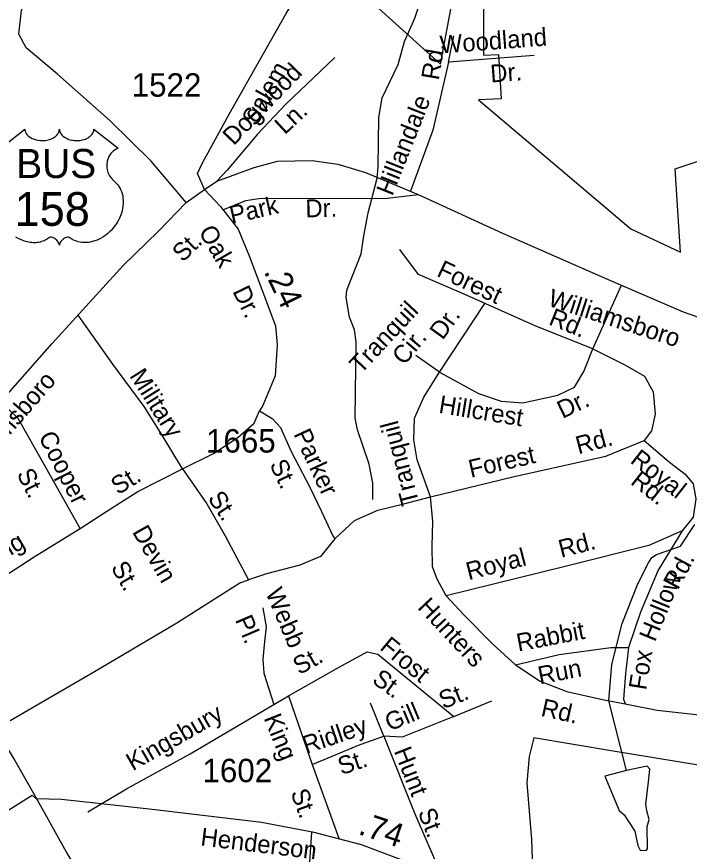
# Model space of a CAD drawing. Extents: x 2056842 to 2160602, y 826753 to 1016856.
# Drawn here: x 2122789 to 2126376, y 931211 to 935663 of the extents above; entities that cross this region are included whole.
import ezdxf

# ---------------------------------------------------------------- set-up
doc = ezdxf.new("R2010")
doc.units = 0
for name, color, linetype in [('Exist Boundary Political City Limit New', 7, 'Continuous'), ('Exist Hydrographic Misc Water Feature', 7, 'Continuous'), ('Exist Road Non-System Type 51', 7, 'Continuous'), ('Exist Road Non-System Type 51 Label', 7, 'Continuous'), ('Exist Road Primary US Attributed', 7, 'Continuous'), ('Exist Road Primary US Label', 7, 'Continuous'), ('Exist Road Primary US Shield CELL', 7, 'Continuous'), ('Exist Road Primary US Shield Number Label', 7, 'Continuous'), ('Exist Road Secondary Mileage Hundredths English Label', 7, 'Continuous'), ('Exist Road Secondary Type 51 Attributed', 7, 'Continuous'), ('Exist Road Secondary Type 51 Label', 7, 'Continuous'), ('Exist Road Secondary Type 51 Number Label', 7, 'Continuous'), ('Map Preparation Boundary City Limit Buffer Line', 7, 'Continuous')]:
    doc.layers.add(name, color=color, linetype=linetype)

msp = doc.modelspace()

# ---------------------------------------------------------------- linework, layer by layer
at = {"layer": 'Exist Boundary Political City Limit New'}
for points in [[(2124445.2, 935957.4), (2125049.8, 935410.1), (2125105.2, 935702.9)], [(2125278, 935716.9), (2125279, 935457.4), (2125358.8, 935461.4), (2125372.8, 935223.9), (2125252.8, 935218.9), (2126063.8, 934530.8), (2126329.5, 934407.4), (2126300.2, 934850.7), (2126598.2, 934949.9), (2126879, 934969), (2127069, 935178.9), (2126965, 934633.1), (2127436.2, 934489.5), (2127421, 934394.9)], [(2127945, 931198.6), (2127854.5, 931215.8), (2127361.5, 931252), (2127204, 931309.5), (2127165.8, 931390), (2126981.5, 931623.9), (2126498.2, 931685.2), (2126425.2, 931669.9), (2125969.8, 931745.8), (2125547.8, 931816.8), (2125522.5, 931715.8), (2125509.8, 931576.8), (2125535, 931273.5), (2125541.5, 931065)]]:
    msp.add_lwpolyline(points, dxfattribs=at)
at = {"layer": 'Exist Hydrographic Misc Water Feature'}
for points in [[(2124688.2, 933087.4), (2124687.6, 933175.4), (2124669.1, 933275.3), (2124606.4, 933458.9), (2124594.1, 933520.9), (2124600.4, 933928.9), (2124590.2, 933992.9), (2124563.9, 934060.7), (2124545.5, 934164.6), (2124549.1, 934204.7), (2124626.5, 934396.9), (2124640, 934493), (2124663.4, 934617), (2124710.7, 934801.3), (2124716.1, 934861.3), (2124721.2, 935125.3), (2124738.6, 935229.3), (2124823.9, 935407.7), (2124857.3, 935529.8), (2124912.9, 935654), (2124950.2, 935770.3), (2124978.1, 935806.3), (2125035.9, 935856.6)], [(2126042.1, 931641.5), (2125946.6, 932013), (2125963.6, 932207.1), (2126018.5, 932425.2), (2126101.8, 932637.7), (2126159.4, 932749.8), (2126177.1, 932777.9), (2126201, 932794), (2126328.8, 932838.6), (2126406.3, 932954.9)], [(2126042.1, 931641.5), (2125926.5, 931611), (2126003.2, 931429.3), (2126029.2, 931405.4)], [(2126149.2, 931426), (2126144.9, 931461.9), (2126158.4, 931582), (2126166.2, 931650), (2126152, 931665.9), (2126042.1, 931641.5)], [(2126029.2, 931405.4), (2126085.6, 931317.7), (2126101.8, 931241.8), (2126113.9, 931217.9), (2126145.9, 931216), (2126153.9, 931224), (2126151.4, 931344), (2126161.5, 931380.1), (2126149.2, 931426)]]:
    msp.add_lwpolyline(points, dxfattribs=at)
at = {"layer": 'Exist Road Non-System Type 51'}
for p, q in [((2125862.7, 933891.9), (2126014.2, 934229.8)), ((2125043.8, 933766.1), (2124918.1, 933856)), ((2124238.4, 932040.1), (2124364.1, 931673.5)), ((2124747.5, 931825.3), (2124676.6, 932000.6)), ((2125121.1, 931929.6), (2125324, 932014)), ((2124364.1, 931673.5), (2124508.9, 931276.3))]:
    msp.add_line(p, q, dxfattribs=at)
for points in [[(2123693.4, 934671.8), (2123506.6, 934891.6), (2123286.5, 935108.2), (2123007.2, 935356.4), (2122839.6, 935496.1), (2122801.1, 935569.5), (2122815.1, 935695.3), (2122895.4, 935863.1), (2123073.5, 936048.3), (2123304, 936295.7), (2123402.1, 936403.2)], [(2125549.5, 935455.6), (2125092, 935420.7), (2125119.9, 935560.4)], [(2124485.1, 935445.1), (2124223.1, 935193.5), (2124073, 935036.3), (2123912.3, 934844.1), (2123855.9, 934785.9)], [(2125092, 935420.7), (2125008.2, 935057.2), (2124889.8, 934732.4)], [(2123888.7, 934632.8), (2124011.6, 934681.9), (2124081, 934693.1), (2124765.3, 934694.4), (2124929.8, 934714.1)], [(2125862.7, 933891.9), (2125558.3, 934011.4), (2125174.9, 934183), (2124932.5, 934287.3), (2124832.8, 934421.1)], [(2125043.8, 933766.1), (2125285.5, 934133.5)], [(2123672.8, 933251.3), (2123564.1, 933430.1), (2123468.9, 933582.8), (2123301.9, 933809.3), (2123116.3, 934071.4)], [(2125043.8, 933766.1), (2125252.1, 933652.9), (2125372.5, 933611.6), (2125489.2, 933602.6), (2125675.9, 933643.9), (2125763.9, 933687.1), (2125814.2, 933769.7), (2125862.7, 933891.9)], [(2125862.7, 933891.9), (2126033.3, 933805.7), (2126137.5, 933744.6), (2126184.1, 933661.9), (2126194.9, 933543.3), (2126175.2, 933453.4), (2126135.7, 933401.3)], [(2124995.3, 933101.2), (2124924.4, 933299.8), (2124906.5, 933405.8), (2124910, 933520.8), (2124960.3, 933634), (2125043.8, 933766.1)], [(2123126.9, 932933.2), (2122990.4, 933175.8), (2122797.3, 933519.9), (2122699.3, 933612.1)], [(2123672.8, 933251.3), (2123838.9, 933333), (2123968.2, 933417.5), (2124056.2, 933494.8), (2124083.5, 933560.8)], [(2124083.5, 933560.8), (2124151.3, 933519.9), (2124196.2, 933471.4), (2124253.7, 933343.8), (2124352.5, 933153.3), (2124415.3, 933024), (2124475.5, 932893.7), (2124486.2, 932877.5), (2124409, 932784.1), (2124299.5, 932737.3), (2124121.7, 932690.6), (2124025.6, 932659.2)], [(2124995.3, 933101.2), (2125442.5, 933210.8), (2125930.9, 933318.7), (2126135.7, 933401.3)], [(2126135.7, 933401.3), (2126271.2, 933287.2), (2126353.8, 933222.5), (2126396.9, 933170.4), (2126411.3, 933091.3), (2126396.9, 932992.5), (2126337.7, 932920.6)], [(2123126.9, 932933.2), (2123270.5, 933024.9), (2123435.7, 933130.9), (2123672.8, 933251.3)], [(2123672.8, 933251.3), (2123803, 933063.5), (2123901.7, 932892.8), (2124025.6, 932659.2)], [(2124486.2, 932877.5), (2124591.3, 932975.4), (2124715.2, 933031.1), (2124853.5, 933063.5), (2124995.3, 933101.2)], [(2125078.9, 932573.8), (2125032.2, 932661.9), (2125007, 932728.3), (2125005.2, 932838), (2125007.9, 932970), (2124995.3, 933101.2)], [(2122361.9, 932449.8), (2122535.1, 932558.5), (2122887.1, 932785), (2123126.9, 932933.2)], [(2126337.7, 932920.6), (2126160.8, 932842.5), (2125713.7, 932729.2), (2125078.9, 932573.8)], [(2126337.7, 932920.6), (2126210.2, 932710.4), (2126116.8, 932485.8), (2126052.2, 932298.9)], [(2122753.3, 931908.9), (2123203.2, 932170.4), (2123643.1, 932429.1), (2123979.8, 932642.1), (2124025.6, 932659.2)], [(2125078.9, 932573.8), (2125173.1, 932472.3), (2125329.4, 932314.1), (2125449.7, 932206.3)], [(2124102.1, 932510.1), (2124119.5, 932407.7), (2124110.8, 932329.3), (2124102.1, 932235.6), (2124106.4, 932161.6), (2124160.5, 931994)], [(2125449.7, 932206.3), (2125683.1, 932260.2), (2125957.9, 932298), (2126052.2, 932298.9)], [(2126052.2, 932298.9), (2126036.9, 932159.6), (2126026.1, 932023), (2126035.1, 931997.9)], [(2124238.4, 932040.1), (2124505.1, 932191.9), (2124657.7, 932274.6), (2124715.2, 932262), (2125121.1, 931929.6)], [(2125449.7, 932206.3), (2125580.8, 932118.3), (2125722.6, 932062.6), (2125913, 932021.2), (2126035.1, 931997.9)], [(2123169.1, 931421), (2123373.8, 931545), (2123715, 931730.1), (2124238.4, 932040.1)], [(2126035.1, 931997.9), (2126204.8, 931964.6), (2126508.3, 931930.5)], [(2125121.1, 931929.6), (2124844.5, 931820), (2124747.5, 931825.3)], [(2122670.7, 931869.4), (2122778.5, 931695.1), (2122897.2, 931488.6), (2123061.3, 931193), (2123267.9, 930853.3), (2123502.3, 930458.7)], [(2124364.1, 931673.5), (2124620.9, 931781.3), (2124747.5, 931825.3)], [(2124747.5, 931825.3), (2124911.8, 931411.1), (2125053.4, 931086.5), (2125039.9, 931067.2), (2125057, 930733.7), (2125090.2, 930155.8), (2125106.4, 929931.1)], [(2124361.5, 931313.9), (2124338.5, 930964.7), (2124322.3, 930806.5)]]:
    msp.add_lwpolyline(points, dxfattribs=at)
at = {"layer": 'Exist Road Primary US Attributed'}
for points in [[(2123789.9, 934740.6), (2123855.9, 934785.9), (2124055.3, 934857.8), (2124179.2, 934892), (2124365, 934896.4), (2124501.5, 934876.7), (2124648.8, 934831.8), (2124929.8, 934714.1), (2125380.5, 934507.4), (2125930.9, 934265.7), (2126344, 934087.8), (2126788.4, 933934.1), (2127165.5, 933838.9), (2128172.1, 933674.5), (2128580.3, 933587.9), (2129561.1, 933407.6), (2130072.9, 933303.4), (2130666.9, 933185.5), (2130916.4, 933147.4), (2131125.7, 933147.4), (2131307, 933160.9), (2131421.5, 933175.7), (2131577.8, 933213.5), (2131706.5, 933250.4)], [(2121235.3, 932663.6), (2121295.2, 932701.4), (2121541.2, 932836.2), (2121919.2, 933038.3), (2122109.5, 933149.7), (2122343, 933302.5), (2122499.2, 933417.5), (2122753.3, 933664.6), (2122977.8, 933919.8), (2123357.6, 934335.8), (2123544.4, 934519.1), (2123693.4, 934671.8), (2123789.9, 934740.6)]]:
    msp.add_lwpolyline(points, dxfattribs=at)
at = {"layer": 'Exist Road Primary US Shield CELL'}
msp.add_lwpolyline([(2122704.2, 934960.7), (2122832.8, 935063.1), (2122833.1, 935057.8), (2122834.4, 935051.5), (2122835.4, 935048.2), (2122838.4, 935042), (2122843.2, 935034.6), (2122850, 935027.4), (2122857.7, 935021.1), (2122862.9, 935017.8), (2122871.6, 935013), (2122881.6, 935008.9), (2122892.7, 935005.7), (2122904, 935003.4), (2122916.4, 935002), (2122928.6, 935001.8), (2122941.8, 935002.8), (2122956.4, 935005.6), (2122963.1, 935007.3), (2122970.7, 935009.9), (2122977.6, 935012.8), (2122985.3, 935016.9), (2122991.5, 935020.9), (2122996.3, 935024.4), (2123003.1, 935030.9), (2123008.6, 935037.7), (2123010.8, 935041.5), (2123012.8, 935045.1), (2123015.5, 935052.9), (2123016.3, 935056.3), (2123016.8, 935063.4), (2123017.3, 935057.4), (2123017.9, 935053.7), (2123018.9, 935050), (2123020.4, 935046.2), (2123023.1, 935040.7), (2123026.1, 935036.1), (2123031.9, 935029.4), (2123035.4, 935026), (2123038.7, 935023.4), (2123047.4, 935017.4), (2123057.7, 935012.2), (2123062.7, 935010), (2123067.8, 935008.2), (2123074.4, 935006.2), (2123081.1, 935004.6), (2123087.8, 935003.5), (2123094.6, 935002.5), (2123101.6, 935001.9), (2123107.3, 935001.8), (2123114.3, 935001.9), (2123120.8, 935002.2), (2123127.4, 935003), (2123134.7, 935004.2), (2123140.5, 935005.5), (2123148.3, 935007.6), (2123155.3, 935010.1), (2123161.4, 935012.7), (2123169.4, 935016.9), (2123175.8, 935020.9), (2123180.5, 935024.7), (2123186.2, 935029.9), (2123191.5, 935036.1), (2123194.6, 935040.5), (2123196.8, 935045.2), (2123198.9, 935050), (2123200.1, 935055.2), (2123200.7, 935059.7), (2123200.8, 935063.5), (2123329.4, 934961.1), (2123326.4, 934959.9), (2123319.4, 934956.5), (2123313.9, 934953.2), (2123305, 934947), (2123301.2, 934943.6), (2123297.4, 934940), (2123293.9, 934936.2), (2123290.9, 934932.6), (2123287.1, 934927.5), (2123283.8, 934922.3), (2123280.5, 934916.6), (2123278.1, 934911.7), (2123274.2, 934901.3), (2123272.3, 934894.8), (2123271.1, 934889.3), (2123269.6, 934877.8), (2123269.2, 934872.3), (2123269.2, 934866.9), (2123269.5, 934861.2), (2123270, 934855.7), (2123271, 934850), (2123271.9, 934845), (2123273.5, 934838.9), (2123275.8, 934831.7), (2123278.6, 934824.8), (2123284.5, 934813.6), (2123292, 934802.3), (2123297.4, 934795.9), (2123302.7, 934790.4), (2123310.7, 934783.7), (2123315, 934779.9), (2123319.9, 934775), (2123328, 934765.6), (2123331.2, 934761.2), (2123334.5, 934756.3), (2123337.6, 934751.2), (2123340.6, 934745.7), (2123343, 934740.9), (2123347.5, 934729.9), (2123350.9, 934719.2), (2123352.4, 934713.6), (2123354.8, 934701), (2123355.7, 934694.7), (2123356.7, 934682.4), (2123356.7, 934667.5), (2123355.6, 934653.4), (2123352.9, 934636.9), (2123350.7, 934627), (2123347.3, 934615.5), (2123344.1, 934605.6), (2123338.2, 934590.9), (2123333, 934580.3), (2123326.2, 934567.8), (2123321.6, 934560.3), (2123316.2, 934552.3), (2123309.4, 934543), (2123301.5, 934533.1), (2123292, 934522.7), (2123284.4, 934515), (2123274.3, 934506.1), (2123268.3, 934501), (2123259.6, 934494.5), (2123247.8, 934486.6), (2123236.1, 934479.8), (2123226.1, 934474.7), (2123217.3, 934470.9), (2123205.9, 934466.6), (2123186.9, 934461.4), (2123180, 934459.9), (2123171.8, 934458.7), (2123164.1, 934458), (2123156.7, 934457.5), (2123146.7, 934457.5), (2123136.7, 934458.3), (2123127.3, 934459.6), (2123117.5, 934461.7), (2123107.3, 934464.7), (2123097.9, 934468.4), (2123088.5, 934473), (2123072.6, 934483), (2123068, 934485.5), (2123065.4, 934486.1), (2123059.3, 934486.4), (2123053.5, 934485.2), (2123047.6, 934482.9), (2123044, 934481), (2123039.3, 934477.9), (2123035.6, 934475), (2123031.2, 934470.8), (2123028.2, 934467.3), (2123025.9, 934464.6), (2123021.4, 934457.5), (2123019.8, 934454.2), (2123018.1, 934449.8), (2123016.7, 934443.4), (2123014.6, 934451.5), (2123012.3, 934456.8), (2123009.5, 934461.4), (2123006.7, 934465.4), (2123002.2, 934470.6), (2122998.2, 934474.4), (2122993.3, 934478.4), (2122988.2, 934481.5), (2122984, 934483.6), (2122980.2, 934485.1), (2122975.6, 934486.2), (2122971.8, 934486.5), (2122968.7, 934486.4), (2122964.4, 934485.5), (2122958.6, 934481.3), (2122953.1, 934477.5), (2122947.1, 934473.8), (2122939.9, 934470), (2122934.7, 934467.5), (2122928.5, 934465.1), (2122921.2, 934462.7), (2122913.3, 934460.6), (2122905.2, 934459), (2122898, 934457.9), (2122890.3, 934457.2), (2122883.4, 934457), (2122876.2, 934457), (2122869.5, 934457.6), (2122861.6, 934458.3), (2122851.9, 934459.7), (2122843.9, 934461.5), (2122835.4, 934463.8), (2122826.6, 934466.5), (2122817.3, 934470.1), (2122805.6, 934475.2), (2122797.5, 934479.4), (2122784.6, 934486.8)], dxfattribs=at)
at = {"layer": 'Exist Road Secondary Type 51 Attributed'}
for points in [[(2123789.9, 934740.6), (2123754, 934826.8), (2123777.4, 934878.9), (2123921.9, 935142.2), (2124226.3, 935680.4), (2124449.9, 936046.1), (2124786.8, 936619.8), (2124879.7, 936777.5), (2125139.8, 937116.7)], [(2123789.9, 934740.6), (2123875.2, 934649.8), (2123970.4, 934529.4), (2124029.7, 934387.4), (2124168.8, 934014.6), (2124177.8, 933912.1), (2124167.1, 933746.8), (2124101.5, 933589.6), (2124083.5, 933560.8)], [(2122166.9, 931067.2), (2122224.9, 931103.3), (2122330, 931170.9), (2122871.4, 931510.6)], [(2127706.8, 929698.3), (2127620.6, 929784.5), (2127568, 929827), (2127487.9, 929881), (2126856.7, 930208.9), (2126488.5, 930401.2), (2125699.3, 930822.6), (2125458.7, 930941.2), (2125139, 931054.4), (2124628.1, 931245.8), (2124374.9, 931310.5), (2124094.8, 931364.4), (2123512, 931433.6), (2123207.5, 931467.9), (2123028.4, 931487), (2122892.5, 931490.1), (2122871.4, 931510.6)]]:
    msp.add_lwpolyline(points, dxfattribs=at)
at = {"layer": 'Map Preparation Boundary City Limit Buffer Line'}
for points in [[(2124445.2, 935957.4), (2125049.8, 935410.1), (2125105.2, 935702.9)], [(2125278, 935716.9), (2125279, 935457.4), (2125358.8, 935461.4), (2125372.8, 935223.9), (2125252.8, 935218.9), (2126063.8, 934530.8), (2126329.5, 934407.4), (2126300.2, 934850.7), (2126598.2, 934949.9), (2126879, 934969), (2127069, 935178.9), (2126965, 934633.1), (2127436.2, 934489.5), (2127421, 934394.9)], [(2127945, 931198.6), (2127854.5, 931215.8), (2127361.5, 931252), (2127204, 931309.5), (2127165.8, 931390), (2126981.5, 931623.9), (2126498.2, 931685.2), (2126425.2, 931669.9), (2125969.8, 931745.8), (2125547.8, 931816.8), (2125522.5, 931715.8), (2125509.8, 931576.8), (2125535, 931273.5), (2125541.5, 931065)]]:
    msp.add_lwpolyline(points, dxfattribs=at)

# ---------------------------------------------------------------- texts
at = {"layer": 'Exist Road Non-System Type 51 Label'}
for s, rotation, p in [('Woodland', 4.236, (2125049.5, 935466.3)), ('Rd.', 80.2837, (2125039.5, 935320.3)), ('Dogwood', 46.0928, (2123946.2, 934971.5)), ('Dr.', 4.236, (2125318.3, 935311.2)), ('Hillandale', 68.3723, (2124792.4, 934702.2)), ('Ln.', 42.7985, (2124218.5, 935029.8)), ('Park', 12.9555, (2123936.5, 934556.8)), ('Dr.', 1.4611, (2124329.9, 934592.1)), ('Forest', 334.7274, (2125023.7, 934281.6)), ('Tranquil', 46.9781, (2124624.8, 933753.6)), ('Dr.', 54.1399, (2125060.9, 933933.9)), ('Rd.', 338.1597, (2125621, 934022.7)), ('Cir.', 49.9931, (2124855.4, 933798.7)), ('Military', 302.2023, (2123388.1, 933747.7)), ('Hillcrest', 350.6707, (2125036, 933550.2)), ('Dr.', 25.6271, (2125700.2, 933516.7)), ('Tranquil', 104.6415, (2124935.8, 933070.4)), ('Cooper', 297.0432, (2122902.8, 933422.4)), ('Parker', 294.925, (2124263.9, 933437.2)), ('Rd.', 14.847, (2125784.7, 933328.2)), ('Forest', 12.9627, (2125211, 933202.8)), ('Royal', 321.869, (2126055.9, 933287.4)), ('St.', 294.925, (2124136, 933275.6)), ('St.', 297.0432, (2122786.8, 933224.3)), ('St.', 31.7136, (2123329.1, 933109.6)), ('Rd.', 321.869, (2126057.8, 933174)), ('St.', 303.3445, (2123805.2, 933094.2)), ('Devin', 299.8427, (2123402.9, 932915.2)), ('Spring', 30.5182, (2122525.1, 932649.6)), ('Rd.', 14.5268, (2125692.7, 932775.8)), ('Royal', 14.5268, (2125199.4, 932656.4)), ('Rd.', 61.8889, (2126316.1, 932601.3)), ('St.', 299.8427, (2123288.9, 932725.1)), ('Hollow', 67.6957, (2126193.4, 932323.8)), ('Webb', 293.0408, (2124114.2, 932591.6)), ('Hunters', 313.2623, (2124922.6, 932508.7)), ('Pl.', 293.0408, (2123952.5, 932446.1)), ('Rabbit', 10.8655, (2125464.3, 932276)), ('Frost', 320.2554, (2124720.2, 932290.9)), ('St.', 29.3394, (2124296.4, 932149.7)), ('Fox', 80.8111, (2126146.2, 932067.4)), ('Run', 10.8655, (2125579, 932101.1)), ('St.', 324.0553, (2124678.7, 932113.6)), ('St.', 21.9053, (2125064.2, 931968.2)), ('Rd.', 347.413, (2125580.3, 931934.3)), ('Kingsbury', 29.8965, (2123408, 931637.3)), ('Gill', 22.7197, (2124777.5, 931849.7)), ('King', 291.8662, (2124105.3, 931921.9)), ('Ridley', 18.7185, (2124332.5, 931729.5)), ('Hunt', 291.4068, (2124799.8, 931746.1)), ('St.', 18.7185, (2124521, 931616.6)), ('St.', 289.9718, (2124248.6, 931524.9)), ('St.', 291.4068, (2124927.1, 931420.3))]:
    msp.add_text(s, height=95, rotation=rotation, dxfattribs=at).set_placement(p)
at = {"layer": 'Exist Road Primary US Label'}
for s, rotation, p in [('St.', 44.5407, (2123675, 934349.1)), ('Williamsboro', 342.0542, (2125616.9, 934122.5)), ('Williamsboro', 49.039, (2122526.9, 933168.8))]:
    msp.add_text(s, height=95, rotation=rotation, dxfattribs=at).set_placement(p)
at = {"layer": 'Exist Road Primary US Shield Number Label'}
for s, height, p in [('BUS', 155, (2122786.5, 934801.8)), ('158', 180, (2122777.6, 934546.9))]:
    msp.add_text(s, height=height, dxfattribs=at).set_placement(p)
at = {"layer": 'Exist Road Secondary Mileage Hundredths English Label'}
for s, rotation, p in [('.24', 296.0669, (2124105.3, 934303.7)), ('.74', 341.3591, (2124605.9, 931304.5))]:
    msp.add_text(s, height=125, rotation=rotation, dxfattribs=at).set_placement(p)
at = {"layer": 'Exist Road Secondary Type 51 Label'}
for s, rotation, p in [('Salem', 60.7777, (2124067.2, 935073.4)), ('Oak', 299.9542, (2123757, 934516.9)), ('Dr.', 296.0669, (2123938.3, 934198.1)), ('Henderson', 353.0731, (2123766.3, 931242.7))]:
    msp.add_text(s, height=95, rotation=rotation, dxfattribs=at).set_placement(p)
at = {"layer": 'Exist Road Secondary Type 51 Number Label'}
for s, p in [('1522', (2123402.2, 935235.9)), ('1665', (2123798.6, 933337.7)), ('1602', (2123779.7, 931579.5))]:
    msp.add_text(s, height=125, dxfattribs=at).set_placement(p)

doc.saveas('drawing.dxf')
